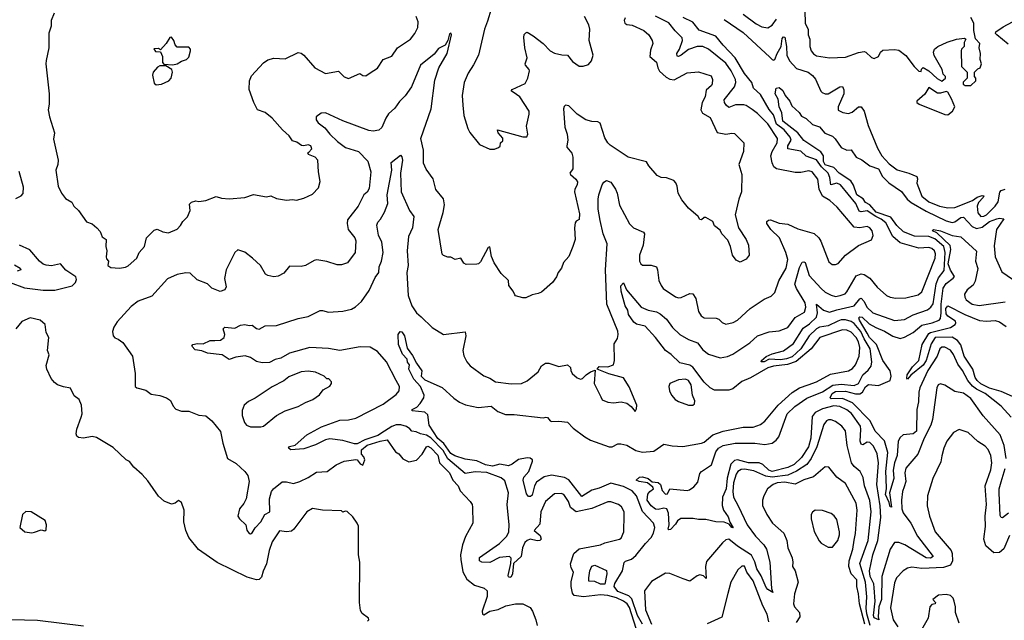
# Model space of a CAD drawing. Extents: x 1268547 to 1425625, y 515768 to 616754.
# Tile 338 of 507: x 1363501 to 1370338, y 563031 to 567200. Entities that reach past the tile are written whole.
import ezdxf

# ---------------------------------------------------------------- set-up
doc = ezdxf.new("R2010")
doc.units = 0

msp = doc.modelspace()

# ---------------------------------------------------------------- linework, layer by layer
at = {"layer": '0CON10XD'}
for points in [[(1363740, 567245), (1363718.8, 567195), (1363720, 567155), (1363704.3, 567105.7), (1363703.1, 567005), (1363685, 566916.7), (1363681.9, 566895), (1363705.8, 566685), (1363706.2, 566615), (1363700, 566575), (1363708.8, 566525), (1363742.5, 566415), (1363735, 566370), (1363768.8, 566225), (1363766.9, 566195), (1363751.9, 566155), (1363768.8, 566045), (1363791.2, 565995), (1363818.9, 565958.9), (1363862.7, 565932.7), (1363876.7, 565905), (1363908.8, 565875), (1363965, 565797.5), (1364005, 565782.5), (1364037.5, 565755), (1364060.7, 565730.7), (1364075, 565692.5), (1364102.5, 565675), (1364098.8, 565625), (1364107.5, 565595), (1364102.5, 565555), (1364105, 565540), (1364117.5, 565525), (1364112.5, 565495), (1364135, 565480), (1364195, 565476.7), (1364235, 565483.3)], [(1366115.4, 564695), (1366049.2, 564825), (1365985, 564898), (1365935, 564927), (1365865, 564930.3), (1365725, 564904), (1365645, 564918.6), (1365515, 564925.2), (1365375.5, 564885), (1365315, 564850.9), (1365275, 564841.4), (1365235, 564821.5), (1365185, 564818.9), (1365145, 564828.1), (1365105, 564855.6), (1365068, 564868), (1365002.4, 564857.6), (1364955, 564842), (1364907.5, 564875), (1364805, 564884.4), (1364765, 564901.2), (1364719.3, 564909.3), (1364697.5, 564935), (1364704.1, 564945.9), (1364735, 564953.8), (1364775, 564951.2), (1364825, 564972.9), (1364855.8, 564974.2), (1364895, 564976), (1364921.2, 564995), (1364925.9, 565015.9), (1364913.3, 565055), (1364925, 565066.2), (1364995, 565059.2), (1365035, 565079.2), (1365065, 565084), (1365095, 565076.7), (1365115, 565080), (1365145, 565055.8), (1365165, 565052.5), (1365205, 565075.8), (1365285, 565078), (1365434.4, 565125.6), (1365505, 565140), (1365588.8, 565181.2), (1365605, 565182.5), (1365645, 565170), (1365745, 565177.5), (1365805, 565190.4), (1365832.7, 565207.3), (1365874.4, 565245), (1365928.5, 565321.5), (1365969.5, 565410.5), (1365993.9, 565446.1), (1365998, 565485), (1366013.3, 565525), (1366025.2, 565585.2), (1366016.7, 565656.7), (1365992.5, 565705), (1365981.8, 565775), (1365988.9, 565795), (1366006.7, 565815), (1366035, 565864.4), (1366057.2, 565925), (1366053.1, 565985), (1366085.5, 566155), (1366081.2, 566208.8), (1366145, 566260), (1366155, 566249.2), (1366158.3, 566225), (1366146, 566135), (1366150.6, 566005), (1366207.5, 565875), (1366239.1, 565835), (1366229.3, 565755), (1366202, 565695), (1366190.9, 565595), (1366198.9, 565495), (1366188.5, 565445), (1366198, 565285), (1366223.2, 565215), (1366256.6, 565166.6), (1366288.1, 565138.1), (1366365, 565063.3), (1366445, 565015.7), (1366595, 565033.3), (1366598.9, 565005), (1366579.4, 564905), (1366585, 564867.5), (1366605.8, 564825), (1366628.7, 564798.7), (1366725, 564728), (1366765, 564712.5), (1366805, 564685.7), (1366915, 564672), (1366985, 564675.8), (1367025, 564694.2), (1367101.2, 564755), (1367125, 564796.7), (1367152.5, 564815), (1367175, 564815.8), (1367245, 564793.6), (1367305, 564803.8), (1367326.7, 564785), (1367327.5, 564765), (1367338, 564745), (1367372, 564715), (1367395, 564705.8), (1367410.3, 564709.7), (1367434.2, 564735.8), (1367465, 564756), (1367497.5, 564767.5), (1367491.2, 564675), (1367537.5, 564582.5), (1367545, 564562.5), (1367585, 564546.2), (1367625, 564541.4), (1367676.8, 564546.8), (1367717.5, 564537.5), (1367746.7, 564515), (1367775, 564480), (1367785, 564500), (1367787.5, 564525), (1367732.4, 564652.4), (1367694.2, 564714.2), (1367592, 564742), (1367510, 564775), (1367525, 564793.3), (1367585, 564790), (1367623.3, 564805), (1367631.2, 564835), (1367629.3, 564950.7), (1367651.7, 564988.3), (1367655.9, 565015.9), (1367655, 565037.5), (1367578.4, 565225), (1367568.2, 565465), (1367579.3, 565645), (1367551.6, 565715), (1367532.8, 565807.2), (1367517.8, 565885), (1367517.5, 565955), (1367523.3, 565985), (1367545.6, 566055), (1367557, 566073), (1367575, 566082.9), (1367605, 566072.9), (1367638.4, 566025), (1367649.6, 565995), (1367665, 565912.5), (1367735, 565782.9), (1367764.2, 565755), (1367832.5, 565725), (1367840, 565715), (1367830, 565635), (1367804.4, 565565), (1367805.7, 565525), (1367814.2, 565505), (1367825.8, 565495.8), (1367885.6, 565495.6), (1367923.3, 565485), (1367930.8, 565465), (1367939.7, 565389.7), (1367954.3, 565355), (1367970, 565335), (1368055, 565275.6), (1368075, 565268.9), (1368095, 565271.1), (1368155, 565299.4), (1368175, 565297.1), (1368196.4, 565265), (1368214.2, 565175), (1368233.3, 565145), (1368255, 565131.2), (1368338.3, 565128.3), (1368355, 565121.2), (1368378.1, 565098.1), (1368405, 565085.7), (1368455, 565097.8), (1368485.8, 565115), (1368572.5, 565195), (1368669.8, 565260.2), (1368718.7, 565281.3), (1368743.6, 565306.4), (1368771.3, 565388.7), (1368822.8, 565475), (1368835.3, 565535), (1368821.2, 565585), (1368777.5, 565685), (1368716.7, 565745), (1368689.2, 565785), (1368690, 565800), (1368700.6, 565809.4), (1368715, 565811.4), (1368775, 565788.9), (1368835, 565780.9), (1368905, 565747.8), (1369017.3, 565717.3), (1369050, 565685), (1369063, 565663), (1369118.6, 565518.6), (1369141.7, 565501.7), (1369165, 565500.6), (1369185, 565507.1), (1369234.7, 565565.3), (1369325, 565632.9), (1369415, 565671.2), (1369426.8, 565703.2), (1369421.4, 565735), (1369405, 565755.7), (1369385, 565764.2), (1369335, 565755.6), (1369295, 565760.8), (1369178.1, 565898.1), (1369125.9, 565945.9), (1369074.5, 565974.5), (1369051.6, 566025), (1369044.2, 566094.2), (1369004.6, 566144.6), (1368980.7, 566150.7), (1368925, 566139.1), (1368885, 566139.1), (1368755.8, 566165.8), (1368737.9, 566177.9), (1368725.6, 566205.6), (1368716.1, 566255), (1368725.9, 566285), (1368760.7, 566345), (1368763.9, 566375), (1368695, 566476.8), (1368625, 566549.1), (1368586.5, 566576.5), (1368545.7, 566605), (1368529.6, 566609.6), (1368470.8, 566609.2), (1368425, 566591.9), (1368406, 566606), (1368394.7, 566625), (1368392.5, 566645), (1368464.6, 566735), (1368474.7, 566765), (1368470.8, 566785), (1368441.7, 566845), (1368405, 566898.8), (1368284.5, 566995), (1368245, 567013.1), (1368205, 567014), (1368145, 566994.3), (1368095, 566954.2), (1368075, 566944.7), (1368067.4, 566947.4), (1368063.8, 566965), (1368083.8, 566996.2), (1368103.3, 567055), (1368102, 567075), (1368052.4, 567122.4), (1368007.8, 567177.8), (1367915.8, 567225)], [(1366774.2, 567274.2), (1366749.1, 567190.9), (1366729.2, 567135), (1366688.1, 566955), (1366653.2, 566886.8), (1366615, 566830), (1366588.6, 566765), (1366573.6, 566675), (1366577.7, 566607.7), (1366585.7, 566535), (1366614.1, 566444.1), (1366627.7, 566417.7), (1366693.3, 566335), (1366765, 566301.2), (1366799.3, 566300.7), (1366827, 566313), (1366837, 566323), (1366840, 566345), (1366855, 566360), (1366855, 566377.5), (1366824, 566415), (1366820, 566435), (1366995, 566387.1), (1367022.3, 566387.7), (1367028.6, 566405), (1367019.5, 566460.5), (1367040, 566545), (1367038, 566565), (1366975, 566664.3), (1366951.8, 566681.8), (1366914.1, 566705.9), (1366920, 566715), (1367011.7, 566758.3), (1367030.6, 566795), (1367041.1, 566845), (1367040, 566855), (1367013.5, 566885), (1367012.2, 566895), (1367024.5, 566935), (1367009.5, 567005), (1367002.2, 567077.8), (1367005, 567097.5), (1367015, 567110), (1367025, 567113.3), (1367067.2, 567087.2), (1367135.5, 567035.5), (1367185, 566984.2), (1367215, 566968), (1367265, 566956), (1367305, 566953.8), (1367340.5, 566910.5), (1367385, 566877.5), (1367413, 566877), (1367451.7, 566888.3), (1367472.5, 566915), (1367483.3, 566955), (1367456.2, 567055), (1367460, 567135), (1367454.2, 567165), (1367422.1, 567222.1)], [(1368525, 567238.8), (1368615, 567171.2), (1368655, 567149.6), (1368695, 567144.5), (1368725, 567162.5), (1368755.3, 567205)], [(1368953.2, 567265), (1368954.6, 567174.6), (1368975.7, 567135), (1368975.8, 567095), (1368987.7, 567065), (1368988, 567015), (1368996.6, 566983.4), (1369012.5, 566962.5), (1369035, 566949.6), (1369125, 566935.7), (1369235, 566939.3), (1369325, 566972.7), (1369365, 566979.1), (1369377.1, 566975), (1369415, 566936.7), (1369435, 566932), (1369464.2, 566945.8), (1369477.5, 566975), (1369495, 566988.8), (1369575, 566993.3), (1369605, 566988), (1369655, 566952), (1369712.5, 566875), (1369745, 566842.5), (1369760, 566840), (1369763, 566857), (1369775, 566867.5), (1369815, 566846.2), (1369870.9, 566790.9), (1369905, 566772.5), (1369930, 566795), (1369930, 566805), (1369913, 566823), (1369906, 566855), (1369851.1, 566951.1), (1369846.2, 566975), (1369853.8, 566995), (1369877.1, 567015), (1369941.2, 567045), (1370005, 567065.5), (1370061.7, 567071.7), (1370070, 567065), (1370058.3, 567041.7), (1370060, 567015), (1370040, 566995), (1370037.5, 566985), (1370040, 566875), (1370080, 566835), (1370080, 566795), (1370053, 566767), (1370053, 566753), (1370065, 566742.5), (1370105, 566742.5), (1370140, 566775), (1370140, 566795), (1370130, 566805), (1370130, 566835), (1370155, 566860), (1370170, 566865), (1370180, 566895), (1370170, 566925), (1370172.5, 566965), (1370162.5, 567005), (1370167.5, 567035), (1370138.3, 567068.3), (1370126.2, 567126.2), (1370125.3, 567175), (1370106.2, 567215)], [(1367705.7, 567214.3), (1367699.6, 567195), (1367703.3, 567175), (1367716.8, 567166.8), (1367755, 567161.5), (1367836, 567125), (1367869.4, 567095), (1367892.9, 567055), (1367896.7, 567035), (1367880.6, 566989.4), (1367877.1, 566945), (1367923.3, 566905), (1367931.5, 566865), (1367943, 566843), (1367991.2, 566801.2), (1368015, 566786.9), (1368045, 566783.4), (1368135, 566831.1), (1368215, 566838.9), (1368301.7, 566811.7), (1368312.9, 566785), (1368310, 566755), (1368305, 566744), (1368267.8, 566712.2), (1368260.7, 566665), (1368240.6, 566625), (1368230.8, 566575), (1368242.4, 566552.4), (1368295, 566520.8), (1368345, 566417.1), (1368405, 566405.6), (1368445, 566412), (1368465, 566409.2), (1368528.6, 566345), (1368526.5, 566285), (1368495.6, 566195), (1368514.4, 566125), (1368514.2, 566005), (1368494.2, 565955), (1368470, 565845), (1368493.3, 565755), (1368546, 565675), (1368562.5, 565635), (1368566.2, 565565), (1368545, 565537.5), (1368505, 565517.5), (1368475, 565530), (1368451.4, 565565), (1368437, 565627), (1368419.2, 565669.2), (1368377.5, 565715), (1368365, 565740), (1368325, 565770), (1368315, 565800), (1368265, 565826.7), (1368253.9, 565826.1), (1368235, 565810), (1368225, 565812.5), (1368213.3, 565835), (1368145, 565892.5), (1368099.5, 565949.5), (1368074, 565995), (1368067.5, 566045), (1368057.8, 566067.8), (1368043.2, 566083.2), (1367993.2, 566103.2), (1367955, 566106), (1367928.3, 566118.3), (1367868.8, 566185), (1367853.6, 566213.6), (1367725.8, 566245.8), (1367600.2, 566330.2), (1367584.2, 566345), (1367565, 566381.2), (1367532.2, 566482.2), (1367515, 566491.9), (1367475, 566492.9), (1367432.5, 566505), (1367371.8, 566545), (1367315, 566601.9), (1367292.2, 566607.8), (1367281.7, 566598.3), (1367278.1, 566581.9), (1367287.3, 566455), (1367303.2, 566406.8), (1367307.9, 566365), (1367299.4, 566325), (1367301.4, 566315), (1367335, 566273.8), (1367343.1, 566245), (1367342.5, 566165), (1367322, 566135), (1367325.8, 566125), (1367363.4, 566093.4), (1367373.9, 566073.9), (1367372.8, 566055), (1367355.9, 566025), (1367352.7, 566005), (1367387.4, 565852.6), (1367386.7, 565813.3), (1367365, 565802.5), (1367358.8, 565791.2), (1367353.1, 565755), (1367357.5, 565675), (1367342, 565625), (1367315, 565557.5), (1367276.7, 565515), (1367264.3, 565475.7), (1367240, 565445), (1367228, 565415), (1367200, 565375), (1367125, 565310), (1367101.2, 565298.8), (1367058.9, 565291.1), (1367015, 565270), (1366995, 565270), (1366945, 565282.5), (1366939.3, 565289.3), (1366926.9, 565316.9), (1366897.5, 565355), (1366895, 565390), (1366845, 565437.5), (1366795, 565513.3), (1366777.4, 565557.4), (1366765, 565623.3), (1366755, 565620), (1366700.3, 565519.7), (1366686.7, 565505), (1366675, 565502.5), (1366602.1, 565502.1), (1366585, 565511.2), (1366563.9, 565543.9), (1366525, 565536.7), (1366495, 565552.5), (1366475, 565552.5), (1366445, 565563.8), (1366435, 565573.3), (1366407.8, 565745), (1366442.7, 565862.7), (1366451.6, 565915), (1366445, 565956.7), (1366390.7, 566020.7), (1366371.4, 566095), (1366323.6, 566163.6), (1366304.6, 566204.6), (1366304.5, 566295), (1366286.7, 566375), (1366358, 566582), (1366385, 566780), (1366411.9, 566865), (1366470.3, 566965), (1366500.5, 567095), (1366495, 567105.7), (1366485, 567101.4), (1366473.6, 567056.4), (1366456.2, 567023.8), (1366408.9, 567001.1), (1366378.6, 566961.4), (1366285, 566885.6), (1366220.9, 566735), (1366177.8, 566672.2), (1366137.6, 566632.4), (1366105, 566586), (1366063.1, 566546.9), (1366043.1, 566516.9), (1366015, 566451.2), (1365996, 566434), (1365955, 566426.6), (1365925, 566431.2), (1365745, 566497.8), (1365625, 566552.9), (1365595, 566551.2), (1365558.8, 566525), (1365560, 566505), (1365574.4, 566485), (1365619.2, 566449.2), (1365654.7, 566405), (1365707.9, 566355), (1365763.7, 566313.7), (1365853.1, 566285), (1365917.9, 566217.9), (1365939.5, 566145), (1365927.9, 566027.9), (1365915, 566002.5), (1365892, 565985), (1365850.8, 565905), (1365778.3, 565811.7), (1365774.5, 565784.5), (1365781.9, 565745), (1365828, 565685), (1365835.8, 565665), (1365830.6, 565585), (1365777.3, 565512.7), (1365735, 565499.2), (1365705, 565499.2), (1365635, 565521.4), (1365565, 565534), (1365545, 565529.2), (1365485, 565494.2), (1365455, 565487.5), (1365375, 565490), (1365335, 565440), (1365295, 565420), (1365265, 565415.6), (1365225, 565424.3), (1365207.5, 565435), (1365172.5, 565495), (1365117.5, 565545), (1365065, 565585.8), (1365015, 565603.8), (1364996.2, 565585), (1364935.9, 565464.1), (1364924.3, 565404.3), (1364934.3, 565345.7), (1364925.7, 565324.3), (1364894.3, 565314.3), (1364835, 565337.5), (1364805, 565367.5), (1364734.5, 565394.5), (1364685, 565440), (1364655, 565444.2), (1364595, 565432), (1364528.3, 565401.7), (1364419.7, 565280.3), (1364325, 565246.7), (1364275, 565208.8), (1364177.2, 565102.8), (1364155.8, 565065), (1364146.7, 565035), (1364150, 565005), (1364161.7, 564991.7), (1364185, 564983.3), (1364218.7, 564958.7), (1364285, 564864), (1364303.6, 564745), (1364303.8, 564655), (1364315.9, 564645.9), (1364377.7, 564627.7), (1364415, 564601.2), (1364475, 564590.6), (1364521.2, 564575), (1364547.4, 564557.4), (1364567.3, 564517.3), (1364585, 564496.2), (1364625, 564482.5), (1364675, 564482.5), (1364745, 564455.7), (1364795, 564450), (1364836.6, 564416.6), (1364895, 564342.5), (1364911.7, 564261.7), (1364944.2, 564155), (1365005, 564120), (1365063.8, 564065), (1365085, 564036.9), (1365094.1, 563995), (1365074, 563875), (1365057.2, 563842.8), (1365027.1, 563805), (1365016.7, 563755), (1365026.7, 563735), (1365072.5, 563695), (1365077.9, 563657.9), (1365095, 563634.3), (1365105, 563632.5), (1365115, 563639.2), (1365136.7, 563673.3), (1365175.6, 563715), (1365204.2, 563765.8), (1365237.5, 563785), (1365235.5, 563874.5), (1365250.8, 563925), (1365263.8, 563945), (1365325, 563991.4), (1365355, 563991.9), (1365401.7, 563981.7), (1365445.4, 563994.6), (1365505, 564022.9), (1365561.2, 564058.8), (1365636.3, 564063.7), (1365699.8, 564110.2), (1365755, 564136.9), (1365835, 564148.1), (1365845, 564145.6), (1365865, 564116.5), (1365885, 564108), (1365897.1, 564145), (1365890.4, 564165), (1365873.6, 564185), (1365875, 564215.4), (1365915, 564247.6), (1366005.4, 564275.4), (1366053, 564283), (1366110.7, 564200.7), (1366135, 564187.5), (1366161.2, 564151.2), (1366202.3, 564132.3), (1366256.2, 564143.8), (1366295.5, 564184.5), (1366326.2, 564235), (1366335, 564239.4), (1366355, 564229.5), (1366405, 564177.5), (1366416, 564125), (1366486.2, 564055), (1366510, 564005), (1366545, 563963.8), (1366559.3, 563929.3), (1366628.8, 563855), (1366642, 563835), (1366645.7, 563815.7)], [(1364235, 565483.3), (1364255, 565492.5), (1364314.1, 565545.9), (1364331.2, 565585), (1364368.6, 565625), (1364382.5, 565685), (1364435, 565740), (1364455, 565746.2), (1364495, 565728.8), (1364535, 565721.2), (1364595, 565746.7), (1364618.6, 565771.4), (1364635, 565800), (1364667.7, 565832.3), (1364684, 565875), (1364680.7, 565919.3), (1364695, 565933.3), (1364725, 565942.5), (1364745, 565938.8), (1364794.2, 565945.8), (1364865, 565973.3), (1364901.7, 565961.7), (1364955, 565956), (1365065, 565965.6), (1365125, 565987.5), (1365215, 565970), (1365245, 565976.7), (1365285, 565960), (1365355, 565947.5), (1365395, 565952.5), (1365423.6, 565946.4), (1365475, 565960.8), (1365535, 565990), (1365576.6, 566033.4), (1365587.3, 566077.3), (1365575.8, 566145), (1365572.5, 566225), (1365553.8, 566245), (1365507.5, 566265), (1365502.5, 566275), (1365508.3, 566281.7), (1365530, 566305), (1365523.3, 566325), (1365505, 566330.8), (1365475, 566324), (1365457.3, 566327.3), (1365425, 566350), (1365395, 566360), (1365373.3, 566395), (1365326.7, 566435), (1365255, 566515.6), (1365206.7, 566555), (1365153.1, 566575), (1365126.9, 566625), (1365095.5, 566715.5), (1365098.1, 566775), (1365110.2, 566809.8), (1365195, 566901.9), (1365225, 566921.1), (1365265, 566933.1), (1365345, 566928.9), (1365435, 566972.5), (1365455, 566967.5), (1365475, 566953.3), (1365551.5, 566865), (1365623.8, 566826.2), (1365714, 566844), (1365755, 566804), (1365785, 566792.5), (1365862.5, 566827.5), (1365885, 566814), (1365905, 566811.2), (1365935, 566831.2), (1365985.4, 566864.6), (1366025.4, 566924.6), (1366085, 566947.1), (1366125.7, 567005), (1366215, 567066.2), (1366244, 567105), (1366266.2, 567145), (1366268, 567185), (1366255, 567222.5)], [(1367035.7, 564065), (1367061.4, 564135), (1367061.3, 564145), (1367045, 564156.5), (1367025, 564158.5), (1366965, 564147.2), (1366921.7, 564115), (1366895.8, 564104.2), (1366835, 564114.4), (1366785, 564100.4), (1366735, 564111.6), (1366675, 564139), (1366595, 564149.8), (1366522.9, 564173), (1366495, 564189.6), (1366447.4, 564257.4), (1366405, 564294.1), (1366344.5, 564385), (1366335, 564457.5), (1366315, 564476.2), (1366226.2, 564485), (1366226.2, 564495), (1366258.9, 564511.1), (1366282.9, 564537.1), (1366307.1, 564575), (1366308.9, 564595), (1366283.2, 564653.2), (1366237.8, 564705), (1366204.3, 564775), (1366208.8, 564805), (1366194.2, 564824.2), (1366192.2, 564845), (1366159.1, 564879.1), (1366132.2, 564945), (1366128.6, 565015), (1366144.2, 565035.8), (1366155, 565032.5), (1366172.5, 565005), (1366190.7, 564920.7), (1366229.2, 564869.2), (1366255.7, 564815), (1366293.5, 564763.5), (1366289.4, 564725), (1366315, 564700), (1366435, 564647.5), (1366515, 564573.3), (1366555, 564545.7), (1366597.3, 564527.3), (1366685, 564509.1), (1366775, 564518), (1366820.4, 564480.4), (1366875, 564460), (1366935, 564460), (1367135, 564436.7), (1367155, 564440.8), (1367165, 564438.8), (1367184, 564415), (1367195, 564410.6), (1367245, 564413.3), (1367305, 564405.5), (1367344.3, 564365), (1367425.7, 564305), (1367465, 564281.2), (1367595, 564235.5), (1367615, 564234.6), (1367654.7, 564255.3), (1367675, 564257.1), (1367715.9, 564245.9), (1367779.4, 564209.4), (1367825, 564198.8), (1367905.5, 564204.5), (1367975, 564254.2), (1368032.3, 564242.3), (1368105, 564238.8), (1368235, 564260), (1368255, 564268.1), (1368315, 564317.6), (1368385, 564344.2), (1368525, 564371.8), (1368595, 564371.1), (1368645, 564391.2), (1368675.3, 564414.7), (1368766.8, 564525), (1368865, 564611.6), (1368915.5, 564644.5), (1368975, 564666.6), (1369035, 564686.2), (1369130.9, 564739.1), (1369256.5, 564763.5), (1369285, 564779.2), (1369305.3, 564805), (1369330.5, 564865), (1369334, 564925), (1369324.4, 564965), (1369309.3, 564995), (1369275, 565030.2), (1369245, 565045.2), (1369215, 565047.7), (1369057.5, 564995), (1368997.8, 564915), (1368892.1, 564827.9), (1368832.4, 564807.6), (1368735, 564796.3), (1368695, 564783.4), (1368574.6, 564715.4), (1368515, 564690), (1368452.4, 564637.6), (1368425, 564628.1), (1368395, 564628), (1368325, 564629.8), (1368295, 564644.7), (1368254.9, 564684.9), (1368175, 564787.5), (1368155, 564801.9), (1368085, 564819), (1368025, 564875.4), (1367985, 564903.9), (1367916.7, 564995), (1367845, 565072.3), (1367785, 565086.2), (1367765, 565099.7), (1367729.5, 565155), (1367723.9, 565183.9), (1367705.7, 565215), (1367678.8, 565315), (1367675, 565352.5), (1367695, 565373.3), (1367715.5, 565325.5), (1367816.9, 565205), (1367866, 565185), (1367922.9, 565172.9), (1367948.1, 565158.1), (1367992, 565122), (1368035, 565064.4), (1368085.7, 565015.7), (1368145, 564980), (1368207.6, 564957.6), (1368245, 564908.8), (1368285, 564879.2), (1368365, 564853.1), (1368415, 564862.5), (1368452.2, 564877.8), (1368571.6, 564958.4), (1368625, 565005.6), (1368705, 565032.9), (1368775, 565040.9), (1368835, 565062.7), (1368885, 565132.3), (1368949.7, 565170.3), (1368960.2, 565205), (1368955.2, 565235), (1368895.3, 565335), (1368884, 565365), (1368915, 565480), (1368935, 565516.9), (1368945, 565520.6), (1368955.9, 565515.9), (1368983.8, 565423.8), (1369065.4, 565335), (1369095, 565308.8), (1369135, 565287.3), (1369165, 565280), (1369198.8, 565285), (1369231.9, 565298.1), (1369245, 565310.6), (1369308.3, 565421.7), (1369345, 565435.6), (1369365, 565431.9), (1369405, 565407.1), (1369455, 565342.9), (1369520, 565285), (1369545, 565273.6), (1369585, 565266.9), (1369655, 565270.4), (1369739.3, 565290.7), (1369765, 565310.5), (1369857.2, 565545), (1369860, 565575), (1369853.2, 565595), (1369835, 565611.6), (1369815, 565618.6), (1369745, 565614.7), (1369615, 565652.5), (1369563.3, 565695), (1369515, 565789.1), (1369482.6, 565815), (1369446.1, 565833.9), (1369385, 565874.1), (1369345, 565865.5), (1369330.5, 565870.5), (1369308.1, 565925), (1369200.8, 566055), (1369175, 566066.2), (1369133.3, 566055), (1369126.3, 566105), (1369114.2, 566134.2), (1369068, 566178), (1369035, 566227.6), (1368962.9, 566252.9), (1368925, 566287.2), (1368834.8, 566304.8), (1368834.8, 566325), (1368857.4, 566365), (1368852, 566385), (1368809.3, 566435), (1368756.9, 566475), (1368735, 566539.2), (1368706.2, 566576.2), (1368645, 566681.1), (1368595.5, 566725), (1368584.2, 566765), (1368535, 566827.5), (1368468.2, 566935), (1368385, 567022.7), (1368335.2, 567085.2), (1368218.6, 567128.6), (1368175, 567182.3), (1368108.9, 567215)], [(1368392.7, 567202.7), (1368525, 567112), (1368710.4, 566940.4), (1368725, 566923.5), (1368735, 566918.9), (1368745, 566924.3), (1368759.7, 566965), (1368787.8, 567015), (1368795, 567070), (1368805, 567080.6), (1368815, 567078.8), (1368826.7, 567015), (1368826.9, 566955), (1368845.4, 566915), (1368895, 566862.1), (1368975, 566835.4), (1369005, 566813.6), (1369026.6, 566786.6), (1369063.6, 566705), (1369074, 566694), (1369095, 566684.5), (1369115, 566685.6), (1369195, 566733.6), (1369215, 566736), (1369223.8, 566713.8), (1369223.4, 566685), (1369184.3, 566595), (1369185, 566573.3), (1369217.5, 566555), (1369255, 566550), (1369280.7, 566559.3), (1369325, 566595.7), (1369345, 566594.4), (1369365.1, 566565.1), (1369393, 566465), (1369458, 566308), (1369488.1, 566255), (1369538.8, 566198.8), (1369595, 566157), (1369676, 566135), (1369731.7, 566111.7), (1369736.2, 566095), (1369730, 566065), (1369766.2, 565975), (1369813.1, 565935), (1369887.5, 565905), (1369945, 565894.8), (1369995, 565896.9), (1370116.7, 565945), (1370150.5, 565969.5), (1370185, 565980), (1370195, 565976.7), (1370192, 565965), (1370159.7, 565930.2), (1370149.7, 565905), (1370155, 565860), (1370175, 565834.8), (1370195, 565835.5), (1370215, 565845.4), (1370274.8, 565905), (1370295.2, 565935), (1370307.4, 566002.6), (1370317.1, 566015), (1370345, 566024.7)], [(1370365, 567031), (1370285.3, 567095), (1370277.5, 567105), (1370278.5, 567115), (1370329.6, 567150.4), (1370395, 567186.1)], [(1364565, 566886.7), (1364595, 566893.3), (1364625, 566912.5), (1364660, 566925), (1364675, 566940), (1364687.5, 566985), (1364686.7, 566996.7), (1364675, 567010), (1364595, 567010), (1364580, 567025), (1364572.5, 567055), (1364555, 567080), (1364543.6, 567076.4), (1364517.5, 567035), (1364478.3, 566991.7), (1364465, 567000), (1364431.7, 566998.3), (1364445, 566980), (1364478.3, 566978.3), (1364492.5, 566945), (1364493, 566903), (1364501.7, 566891.7), (1364565, 566886.7)], [(1364448.3, 566748.3), (1364485, 566752.5), (1364537.5, 566775), (1364553.3, 566795), (1364558.8, 566815), (1364563.3, 566835), (1364557.5, 566855), (1364515, 566880), (1364475, 566880), (1364459.3, 566870.7), (1364427.5, 566835), (1364422.5, 566815), (1364435, 566760), (1364448.3, 566748.3)], [(1369364.8, 565245), (1369384.2, 565204.2), (1369425, 565165.3), (1369575, 565112.5), (1369645, 565118.2), (1369705, 565151.3), (1369805, 565186.1), (1369828.8, 565205), (1369845, 565228.6), (1369863.8, 565366.2), (1369882, 565408), (1369921.3, 565458.7), (1369928, 565585), (1369918.3, 565625), (1369855, 565678.6), (1369815, 565694.4), (1369715, 565698.6), (1369638.8, 565728.8), (1369590.8, 565770.8), (1369549.2, 565829.2), (1369447.9, 565865), (1369405, 565914), (1369375, 565931.9), (1369357.4, 565957.4), (1369313.9, 565983.9), (1369291.9, 566051.9), (1369271.5, 566081.5), (1369190.5, 566135), (1369154.3, 566174.3), (1369095, 566192.8), (1369083.2, 566215), (1369081.9, 566255), (1369065, 566282.6), (1368945, 566360.8), (1368904.2, 566414.2), (1368800.3, 566495), (1368792.6, 566552.6), (1368774.5, 566595.5), (1368768.6, 566648.6), (1368745.8, 566685), (1368753.1, 566725), (1368775, 566729.6), (1368799.5, 566709.5), (1368815.3, 566675), (1368847.8, 566635), (1368861.7, 566601.7), (1368913.8, 566555), (1368930.6, 566530.6), (1368961.2, 566515), (1369005, 566472), (1369055, 566457.5), (1369092.5, 566412.5), (1369145, 566391.5), (1369163, 566373), (1369205, 566312.7), (1369245, 566295.5), (1369275, 566297.5), (1369308.6, 566245), (1369347.6, 566227.6), (1369405, 566185.3), (1369464.3, 566165), (1369492, 566112), (1369535, 566066.9), (1369625, 566008), (1369663.9, 565955), (1369690.5, 565930.5), (1369795, 565870.3), (1369935, 565804.2), (1369975, 565793.1), (1369995, 565797.2), (1370035, 565827.7), (1370055, 565830), (1370115, 565765.5), (1370145, 565750), (1370185, 565760), (1370235, 565799.6), (1370285, 565818.2), (1370305, 565822.5), (1370335, 565817.5), (1370284.7, 565745), (1370268.5, 565631.5), (1370273.8, 565555), (1370320.2, 565450.2), (1370395, 565398.1)], [(1369945, 566540.6), (1369978.6, 566565), (1369995.5, 566595), (1369972, 566652), (1369945, 566696.2), (1369935, 566702), (1369895, 566689.5), (1369875, 566690.8), (1369815, 566730), (1369786.2, 566683.8), (1369730, 566635), (1369731.2, 566625), (1369746.2, 566615), (1369925, 566543.3), (1369945, 566540.6)], [(1363475, 565958.9), (1363512.2, 565977.8), (1363526.4, 565993.6), (1363528.5, 566038.5), (1363496.9, 566146.9)], [(1370385, 564440.9), (1370315, 564517.9), (1370204.7, 564605), (1370145.5, 564635.5), (1370117.3, 564657.3), (1370085.2, 564695), (1370047.4, 564765), (1370015, 564810), (1369985, 564876.9), (1369965, 564906.2), (1369925, 564927.2), (1369905, 564926.7), (1369890, 564915), (1369870.9, 564865), (1369806.9, 564765), (1369750.7, 564645), (1369744, 564615), (1369742.3, 564547.7), (1369731, 564495), (1369729, 564345), (1369705, 564324.8), (1369635, 564317.8), (1369615, 564299.3), (1369601.4, 564275), (1369594.6, 564175), (1369576.3, 564125), (1369566.6, 564073.4), (1369571.3, 564015), (1369541.3, 563915), (1369555, 563817.5), (1369545, 563820), (1369539.1, 563849.1), (1369512.1, 563905), (1369519.2, 563945), (1369518, 564015), (1369514.2, 564065), (1369529.1, 564195), (1369507, 564277), (1369440.3, 564345), (1369406.7, 564415), (1369285, 564540.4), (1369215, 564571.9), (1369135, 564569.1), (1369129.6, 564575), (1369141.9, 564605), (1369165, 564619.9), (1369235, 564622.5), (1369303.7, 564603.7), (1369335, 564604.4), (1369352.2, 564615), (1369375, 564651.9), (1369395, 564668.1), (1369465, 564662), (1369545.9, 564695), (1369553.2, 564725), (1369545, 564761.9), (1369495.4, 564835.4), (1369450.9, 564945), (1369401.8, 564995), (1369385.7, 565024.3), (1369332.6, 565115), (1369328.6, 565131.4), (1369335, 565138.2), (1369350, 565135), (1369400.1, 565090.1), (1369445, 565063.3), (1369505, 565039), (1369565, 565002.7), (1369615, 564988.1), (1369645, 564996.6), (1369705, 565028.9), (1369765, 565079.6), (1369837.1, 565095), (1369886, 565115), (1369894.1, 565125.9), (1369899.9, 565165), (1369900, 565225), (1369914.3, 565335.7), (1369935, 565370), (1369983.8, 565405), (1369992.4, 565417.6), (1369965, 565462), (1369949, 565505), (1369966.8, 565605), (1369962.5, 565632.5), (1369870.1, 565720.1), (1369840, 565735), (1369840.5, 565739.5), (1369846.2, 565743.8), (1369895, 565735.2), (1369975, 565702.7), (1370035, 565691.9), (1370144, 565594), (1370137.1, 565525), (1370153.7, 565473.7), (1370134.9, 565385), (1370121.9, 565358.1), (1370080.8, 565325), (1370062.1, 565295), (1370063.2, 565275), (1370072.5, 565255), (1370115, 565224.7), (1370163.5, 565216.5), (1370345, 565241.8)], [(1363435, 565375.9), (1363535, 565337.9), (1363665, 565323.6), (1363745, 565323.6), (1363865, 565351.9), (1363889, 565375), (1363896, 565396), (1363891.3, 565415), (1363820.7, 565460.7), (1363785, 565504.6), (1363722.6, 565492.6), (1363685, 565495.4), (1363665, 565503.2), (1363638.8, 565525), (1363572.4, 565602.4), (1363500.8, 565635)], [(1363465, 565498.5), (1363504.4, 565475), (1363509.2, 565465), (1363485, 565453.8)], [(1370351.7, 564155), (1370336, 564245), (1370309.1, 564319.1), (1370190.6, 564450.6), (1370105, 564570.8), (1370055, 564607.3), (1369995, 564620), (1369925, 564662.9), (1369895, 564672.5), (1369878, 564665), (1369870, 564645), (1369838.4, 564425), (1369827.3, 564385), (1369780.9, 564295), (1369737.5, 564185), (1369653.7, 564086.4), (1369647.7, 564055), (1369653.6, 563995), (1369641.7, 563958.3), (1369630.7, 563925), (1369623.7, 563865), (1369626.7, 563805), (1369635, 563778.1), (1369688.6, 563705), (1369734.7, 563615), (1369842.9, 563475), (1369825, 563462.8), (1369795, 563465.3), (1369648.2, 563555), (1369605, 563572.1), (1369575, 563571.3), (1369544.8, 563525), (1369487.3, 563335), (1369485.2, 563175), (1369467.5, 563125), (1369461.1, 563055), (1369466.1, 563033.9), (1369435, 563048.6), (1369430.3, 563065), (1369441.7, 563165), (1369434.2, 563255.8), (1369432.2, 563285), (1369406.1, 563335), (1369403, 563375), (1369425.4, 563485), (1369460.9, 563585), (1369481, 563745), (1369476.3, 563825), (1369453.1, 563975), (1369465.2, 564125), (1369455, 564187.5), (1369429.9, 564239.9), (1369405, 564264.5), (1369385, 564266.9), (1369355, 564249.1), (1369345, 564253.6), (1369337.2, 564275), (1369342.5, 564355), (1369338.9, 564378.9), (1369275.9, 564465.9), (1369245, 564493.3), (1369195, 564515.6), (1369155, 564519.1), (1369075, 564499.6), (1369025.5, 564474.5), (1369003, 564445), (1368993.8, 564296.2), (1368977.3, 564235), (1368929, 564161), (1368877.9, 564112.1), (1368835, 564091.9), (1368726.3, 564063.7), (1368702.6, 564072.6), (1368662.3, 564112.3), (1368635, 564125.4), (1368562, 564125), (1368485, 564145.9), (1368465, 564139.6), (1368439, 564115), (1368412.6, 564017.4), (1368405.9, 563945), (1368381.4, 563885), (1368378.3, 563828.3), (1368388.2, 563795), (1368420.1, 563750.1), (1368431.8, 563711.8), (1368455, 563673.1), (1368445, 563676), (1368427.8, 563697.8), (1368393.1, 563713.1), (1368334.5, 563714.5), (1368265, 563730.8), (1368215, 563730), (1368177, 563737), (1368092.3, 563737.7), (1368068.8, 563721.2), (1368055, 563697.5), (1368019.5, 563660.5), (1368009.3, 563659.3), (1368004.4, 563665), (1368010.4, 563695), (1368006.2, 563775), (1367995, 563804), (1367975, 563810.6), (1367935, 563801.2), (1367915, 563803.2), (1367886.9, 563825), (1367857.8, 563865), (1367863.2, 563906.8), (1367875.6, 563924.4), (1367902.5, 563945), (1367898.6, 563955), (1367860, 563985), (1367802.5, 563995), (1367782.5, 564005), (1367804.3, 564025), (1367825, 564027.4), (1367865.2, 564015.2), (1367892.6, 563992.6), (1367935, 563987.6), (1367949.6, 563975), (1367963, 563933), (1367985, 563907.5), (1368000, 563910), (1368015.8, 563944.2), (1368135, 563933.2), (1368153, 563937), (1368182.2, 563957.8), (1368209.7, 563990.3), (1368225, 564051.2), (1368234.4, 564065), (1368305, 564109.5), (1368335, 564200.8), (1368352.5, 564225), (1368385, 564245.4), (1368470.3, 564259.7), (1368605, 564260.5), (1368675, 564251.8), (1368725, 564260.7), (1368755, 564281.5), (1368771.6, 564305), (1368830, 564465), (1368883.7, 564516.3), (1368967.6, 564572.4), (1369075, 564616.6), (1369146.6, 564663.4), (1369205, 564670.1), (1369295, 564660.4), (1369325, 564675.9), (1369355, 564734.1), (1369393.5, 564766.5), (1369414.2, 564795), (1369417.7, 564825), (1369405.4, 564915), (1369364.4, 564984.4), (1369342.4, 565035), (1369295, 565091.9), (1369275, 565106.1), (1369235, 565116.5), (1369205, 565117), (1369181.6, 565108.4), (1369114.7, 565075.3), (1369055, 565066), (1369035, 565053.5), (1368983.5, 565006.5), (1368925.7, 564915), (1368865, 564860.2), (1368826.3, 564846.3), (1368785, 564840.3), (1368705, 564842.8), (1368670.8, 564825), (1368650, 564825), (1368652.2, 564835), (1368685, 564862), (1368725, 564881.4), (1368805, 564900.8), (1368875, 564951.5), (1368941.1, 565058.9), (1368985, 565088), (1369033.7, 565135), (1369040.2, 565165), (1369034.6, 565225.4), (1369083.6, 565183.6), (1369125, 565169.8), (1369175, 565187.4), (1369295, 565214.8), (1369335, 565262.8), (1369345, 565266.7), (1369364.8, 565245)], [(1370394.5, 564584.5), (1370315, 564619.4), (1370235, 564642.9), (1370175, 564673.3), (1370149.4, 564695), (1370135, 564715.5), (1370119, 564775), (1370058.8, 564865), (1370035, 564943.8), (1370012.8, 564972.8), (1369975, 564997.3), (1369856.7, 564993.3), (1369830.7, 564949.3), (1369795, 564835.5), (1369775, 564801.4), (1369688.2, 564731.8), (1369665, 564704), (1369661.3, 564711.3), (1369663.9, 564735), (1369700, 564790), (1369744.3, 564835), (1369768, 564945), (1369815, 565021.8), (1369825, 565028.9), (1369965, 565062.8), (1369997.8, 565085), (1370002.4, 565095), (1369998.8, 565108.8), (1369945, 565142.5), (1369935, 565159.5), (1369932.4, 565195), (1369945, 565214.3), (1370063.7, 565153.7), (1370165, 565113.3), (1370215, 565106.7), (1370275, 565113), (1370305, 565103.6), (1370349.8, 565069.8)], [(1365191.3, 563371.3), (1365179.7, 563330.3), (1365164, 563315), (1365145, 563312.9), (1365081, 563331), (1364871.7, 563431.7), (1364742.3, 563522.3), (1364676, 563605), (1364654.2, 563654.2), (1364642, 563715), (1364643.8, 563795), (1364625, 563850), (1364605, 563862.5), (1364580, 563845), (1364555, 563837.5), (1364505, 563857.5), (1364465, 563893.3), (1364390.5, 564000.5), (1364352.7, 564042.7), (1364294.1, 564094.1), (1364265, 564132.5), (1364240, 564145), (1364150.5, 564230.5), (1364035, 564301.2), (1364005, 564308), (1363945, 564296), (1363910.8, 564300.8), (1363898.3, 564308.3), (1363892.5, 564325), (1363897.7, 564357.7), (1363928, 564442), (1363934.4, 564465), (1363930.6, 564525), (1363915, 564564), (1363879.7, 564589.7), (1363855, 564642), (1363805, 564651.2), (1363765, 564666.7), (1363743, 564683), (1363718.8, 564708.8), (1363689.2, 564775), (1363685, 564800), (1363706.2, 564875), (1363693.8, 564905), (1363703.3, 564995), (1363685, 565030), (1363678.8, 565085), (1363642.5, 565115), (1363575, 565131.2), (1363516.7, 565105), (1363475, 565053.8)], [(1365175, 564373.8), (1365195, 564378.8), (1365285, 564452.9), (1365345, 564485.7), (1365435, 564514.2), (1365485, 564544.2), (1365536.6, 564563.4), (1365583.9, 564596.1), (1365608, 564632), (1365655, 564657.5), (1365667.5, 564675), (1365667, 564687), (1365647.5, 564707.5), (1365635, 564707.5), (1365616.1, 564726.1), (1365555, 564753.8), (1365505, 564760), (1365455, 564756), (1365369.8, 564720.2), (1365335, 564692.9), (1365255, 564652.9), (1365136.6, 564573.4), (1365089.5, 564550.5), (1365060, 564525), (1365047, 564487), (1365047, 564453), (1365063.3, 564405), (1365076.4, 564386.4), (1365105, 564373.8), (1365175, 564373.8)], [(1367782.2, 562975), (1367735, 563120.8), (1367719.6, 563145), (1367694.5, 563164.5), (1367645, 563186.7), (1367585, 563203.7), (1367535, 563207.4), (1367415, 563194.3), (1367352.4, 563202.4), (1367340.8, 563220.8), (1367330.9, 563265), (1367331.4, 563298.6), (1367345.9, 563365.9), (1367330, 563395), (1367326.4, 563423.6), (1367350, 563495), (1367385, 563526.7), (1367535, 563556.2), (1367565, 563570), (1367665, 563593.8), (1367677.7, 563602.3), (1367696.2, 563645), (1367698.3, 563761.7), (1367697.5, 563785), (1367679.3, 563819.3), (1367660, 563835), (1367605, 563853.3), (1367585, 563853.3), (1367473, 563807), (1367365, 563783.8), (1367326.4, 563815), (1367312.1, 563855), (1367280, 563905), (1367260.9, 563910.9), (1367215, 563908.6), (1367153.3, 563855), (1367120.4, 563785), (1367112.1, 563697.9), (1367072.5, 563655), (1367115, 563620.6), (1367122.5, 563595), (1367114, 563585), (1367095, 563581.9), (1367045, 563594.8), (1367024.2, 563585.8), (1367009.2, 563570.8), (1366991.9, 563535), (1366982.9, 563475), (1366930.6, 563425), (1366924.2, 563355), (1366915, 563333.8), (1366905, 563328), (1366895, 563333.8), (1366893.4, 563343.4), (1366912.5, 563425), (1366913, 563463), (1366903.3, 563473.3), (1366833, 563467), (1366765, 563433.5), (1366710, 563435), (1366692.9, 563445), (1366693.6, 563466.4), (1366833.3, 563565), (1366883.6, 563615), (1366897.7, 563645), (1366900.8, 563695), (1366886.2, 563836.2), (1366895.5, 563915), (1366868.9, 563998.9), (1366845, 564020), (1366745, 564056.1), (1366665, 564063), (1366595, 564050.9), (1366475, 564152), (1366440.9, 564210.9), (1366355, 564297.7), (1366325, 564316.6), (1366284.7, 564324.7), (1366255, 564340), (1366225, 564343.8), (1366211.2, 564361.2), (1366186.3, 564376.3), (1366147.3, 564387.3), (1366115, 564388.8), (1366085, 564376.7), (1366035, 564343.6), (1365988, 564315), (1365896.7, 564283.3), (1365845, 564257), (1365826.9, 564256.9), (1365745, 564279.5), (1365655, 564291.8), (1365625, 564284.6), (1365555, 564249.1), (1365475, 564221.6), (1365385, 564214.3), (1365367.5, 564225), (1365375, 564238.1), (1365415, 564246.2), (1365495, 564318.1), (1365596.6, 564373.4), (1365725, 564421.3), (1365785, 564422.1), (1365835, 564434.5), (1366025, 564532.5), (1366115, 564598.9), (1366135.5, 564625), (1366139.6, 564655), (1366115.4, 564695)], [(1368175, 564523.8), (1368185.7, 564534.3), (1368188, 564555), (1368173.2, 564593.2), (1368163.2, 564665), (1368145, 564695.5), (1368125, 564704.4), (1368075, 564700), (1368016.7, 564675), (1368009.2, 564655), (1368013.1, 564625), (1368027.5, 564595), (1368052, 564565), (1368075, 564549.2), (1368145, 564523.8), (1368175, 564523.8)], [(1369406.2, 562996.2), (1369383.4, 563076.6), (1369378.5, 563115), (1369383.1, 563195), (1369373.1, 563295), (1369334.1, 563425), (1369393.1, 563585), (1369413.7, 563785), (1369405, 563862.5), (1369367.5, 563965), (1369357.8, 564022.2), (1369338.2, 564065), (1369295, 564099.1), (1369277.8, 564125), (1369247.6, 564245), (1369236.3, 564346.4), (1369209.2, 564379.1), (1369165, 564411.2), (1369135, 564423.8), (1369117.6, 564422.4), (1369103.3, 564415), (1369085, 564390.8), (1369035.6, 564235), (1368996.3, 564153.7), (1368967.6, 564112.4), (1368894.3, 564065.7), (1368835, 564039.6), (1368725, 564024.6), (1368681.6, 564031.6), (1368598, 564068), (1368535, 564079.8), (1368511.2, 564078.8), (1368487.1, 564065), (1368475, 564045.6), (1368457.8, 563985), (1368452.3, 563925), (1368458.6, 563885), (1368489.2, 563825), (1368553, 563693), (1368610.4, 563615), (1368669.1, 563555), (1368685.8, 563525.8), (1368710.3, 563435), (1368721.7, 563251.7), (1368730, 563225), (1368695, 563245.6), (1368685, 563258.9), (1368649, 563339), (1368618.7, 563388.7), (1368606.6, 563436.6), (1368583, 563483), (1368485, 563546.9), (1368425, 563595.4), (1368405, 563590.5), (1368381, 563569), (1368270.7, 563439.3), (1368262.5, 563405), (1368267.9, 563322.1), (1368250, 563340), (1368225, 563346.5), (1368205, 563340.8), (1368155, 563302), (1368108.3, 563318.3), (1368015, 563355.4), (1367985, 563357.9), (1367889.2, 563300.9), (1367840.4, 563235), (1367847.5, 563105), (1367887.6, 563005)], [(1370375, 563620.9), (1370335, 563526.7), (1370305, 563502.9), (1370265, 563498.8), (1370209.2, 563549.2), (1370194.6, 563595), (1370208.1, 563681.9), (1370205.2, 563755), (1370215.3, 563835), (1370205.3, 563965), (1370243.3, 564075), (1370250.6, 564125), (1370243.3, 564175), (1370225.8, 564215.8), (1370205, 564241.1), (1370153.1, 564273.1), (1370086, 564335), (1370025, 564355.7), (1369985, 564334.2), (1369940, 564275), (1369916.9, 564225), (1369905, 564172.5), (1369898.3, 564131.7), (1369842.2, 564015), (1369804.6, 563895.4), (1369802.2, 563825), (1369819.5, 563755), (1369858.5, 563645), (1369968.2, 563515), (1369976.9, 563495), (1369977.2, 563445), (1369964.6, 563415), (1369915, 563396.9), (1369765, 563390), (1369695, 563399.1), (1369666.4, 563393.6), (1369635.4, 563374.6), (1369590, 563325), (1369575, 563292.5), (1369547.4, 563117.4), (1369565.8, 563035), (1369599.1, 562985)], [(1369370.6, 563005), (1369332.6, 563145), (1369325.9, 563214.1), (1369312.9, 563265), (1369315, 563313.3), (1369273.8, 563353.8), (1369259.5, 563405), (1369261.6, 563445), (1369286.7, 563525), (1369296.4, 563586.4), (1369305.7, 563634.3), (1369316, 563795), (1369309.2, 563845), (1369235, 563981.9), (1369175, 564025.6), (1369118.8, 564095), (1369095, 564097.1), (1369013.4, 564026.6), (1368945, 564005.3), (1368885, 563976.4), (1368815, 563990.7), (1368761.2, 563985), (1368732, 563975), (1368693.8, 563945), (1368667.8, 563895), (1368658.5, 563865), (1368658.9, 563828.9), (1368688.9, 563765), (1368728.1, 563705), (1368808.1, 563635), (1368827.3, 563585), (1368835, 563533.3), (1368864.4, 563465), (1368870.6, 563435), (1368868, 563405), (1368886.1, 563373.9), (1368905.8, 563295), (1368881.4, 563215), (1368874.4, 563145), (1368881.1, 563125), (1368915.9, 563085.9), (1368917.3, 563055), (1368892.7, 563015)], [(1370366, 563775), (1370325, 563742.5), (1370315, 563744.4), (1370308.5, 563758.5), (1370302, 563915), (1370303.2, 563945), (1370316.9, 563993.1), (1370343, 564085)], [(1367826.7, 563005), (1367792, 563065), (1367750.7, 563180.7), (1367730.2, 563200.2), (1367655, 563230.8), (1367629.4, 563265), (1367634.1, 563285.9), (1367686.3, 563375), (1367697.7, 563432.3), (1367708.5, 563441.5), (1367750, 563455), (1367779.8, 563480.2), (1367845.8, 563564.2), (1367885.8, 563605), (1367902.5, 563635), (1367912.3, 563675), (1367901.5, 563705), (1367826.5, 563786.5), (1367785, 563895.9), (1367755, 563930.8), (1367695, 563960.8), (1367605, 563982.3), (1367525, 563948.7), (1367473.8, 563935), (1367405, 563891), (1367315, 564006.5), (1367285, 564021.8), (1367195, 564039.2), (1367143.9, 564026.1), (1367088.9, 563991.1), (1367075, 563964.2), (1367059.5, 563900.5), (1367048.9, 563891.1), (1367035, 563891.6), (1367019.7, 563909.8), (1366997.2, 564005), (1367002.9, 564025), (1367035.7, 564065)], [(1365917.5, 563025), (1365926.2, 563035), (1365923.8, 563045), (1365879.5, 563079.5), (1365868.6, 563098.6), (1365861.9, 563155), (1365862.1, 563435), (1365854, 563485), (1365852.9, 563685), (1365845, 563706.7), (1365815, 563750), (1365775, 563786), (1365761.2, 563788.8), (1365745, 563782.5), (1365735, 563790), (1365605, 563796.7), (1365535, 563806.7), (1365495, 563784.3), (1365405.9, 563664.1), (1365389.6, 563650.4), (1365355, 563644.5), (1365305, 563653.1), (1365255, 563576.9), (1365233.9, 563515), (1365216, 563424), (1365191.3, 563371.3)], [(1366645.7, 563815.7), (1366648, 563705), (1366597.9, 563612.1), (1366575.9, 563554.1), (1366563.1, 563485), (1366563.8, 563453.8), (1366577.8, 563367.8), (1366607.2, 563317.2), (1366658.8, 563275), (1366727.5, 563255), (1366747.5, 563235), (1366747.1, 563197.1), (1366712.9, 563095), (1366715, 563073.3), (1366725, 563068.8), (1366766.4, 563093.6), (1366822.7, 563107.3), (1366877.4, 563132.6), (1366945, 563145.6), (1366995, 563145.5), (1367045, 563120.8), (1367063.1, 563095), (1367086, 563035), (1367093.3, 562995)], [(1363585, 563638.6), (1363605, 563644), (1363650.7, 563659.3), (1363675, 563652.5), (1363685, 563660), (1363687, 563693), (1363677.5, 563725), (1363580, 563785), (1363545, 563787.5), (1363520, 563765), (1363502, 563675), (1363536.7, 563645), (1363585, 563638.6)], [(1369145, 563538.8), (1369181.4, 563585), (1369193.3, 563625), (1369194.4, 563645), (1369175, 563732), (1369156.9, 563756.9), (1369135, 563771.9), (1369075, 563794), (1369024.1, 563795.9), (1369005, 563782.5), (1368996.2, 563765), (1368996, 563735), (1369018.3, 563648.3), (1369052.4, 563582.4), (1369067, 563567), (1369115, 563538.8), (1369145, 563538.8)], [(1367565, 563282.7), (1367535, 563283.1), (1367495, 563300.6), (1367454.1, 563304.1), (1367452, 563325), (1367461.2, 563375), (1367475, 563406.2), (1367495, 563413.3), (1367575, 563378), (1367578.8, 563355), (1367565, 563282.7)], [(1368701.8, 563021.8), (1368690.3, 563075), (1368662.1, 563132.1), (1368594.2, 563305), (1368551.2, 563365), (1368535, 563406.2), (1368515, 563406.2), (1368488.3, 563381.7), (1368438.9, 563295), (1368417.8, 563217.8), (1368377.3, 563052.7), (1368275, 563006)], [(1370025, 563012.5), (1369998.8, 563085), (1369999.2, 563125), (1369989.2, 563165), (1369982, 563185), (1369965, 563203.8), (1369935, 563210), (1369880, 563205), (1369842.5, 563175), (1369860, 563155), (1369857.5, 563145), (1369835, 563140), (1369820, 563125), (1369810, 563045), (1369734.4, 562915.6)], [(1363445, 563037.2), (1363625, 563032.2), (1363944, 562994)]]:
    msp.add_lwpolyline(points, dxfattribs=at)

doc.saveas('drawing.dxf')
